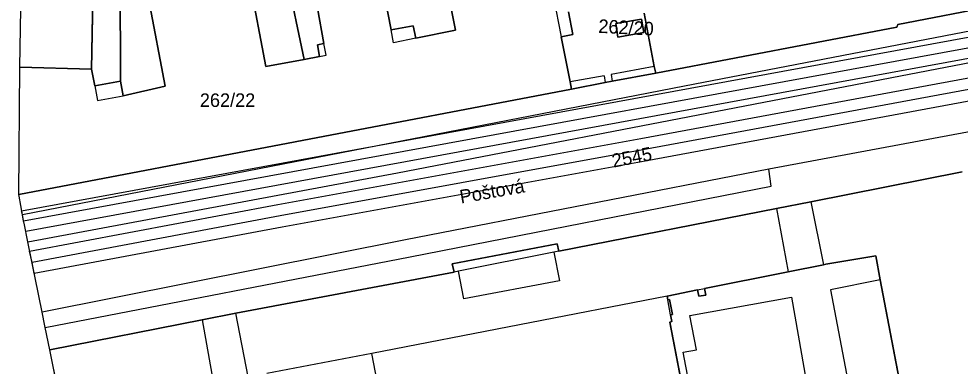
# Model space of a CAD drawing. Extents: x -263423 to -261326, y -1240067 to -1237864.
# Drawn here: x -263422.7 to -263283.6, y -1239393.9 to -1239342.6 of the extents above; entities that cross this region are included whole.
import ezdxf

# ---------------------------------------------------------------- set-up
doc = ezdxf.new("R2010")
doc.units = 0
for name, color, linetype in [('body_kn', 7, 'Continuous'), ('katuz_linie', 7, 'Continuous'), ('kladpar_druhypozemkov', 7, 'Continuous'), ('kladpar_hranice', 7, 'Continuous'), ('kladpar_parcelnecisla', 7, 'Continuous'), ('kladpar_plochy', 7, 'Continuous'), ('linie', 7, 'Continuous'), ('popisy', 7, 'Continuous'), ('tarchy_linie', 7, 'Continuous'), ('zappar_hrandruhpozemk', 7, 'Continuous'), ('zuob_linie', 7, 'Continuous'), ('zuob_plochy', 7, 'Continuous')]:
    doc.layers.add(name, color=color, linetype=linetype)

msp = doc.modelspace()

# ---------------------------------------------------------------- linework, layer by layer
at = {"layer": 'body_kn'}
for p, q in [((-263334.48, -1239343.3), (-263334.48, -1239343.3)), ((-263334.48, -1239343.3), (-263334.48, -1239343.3)), ((-263330.66, -1239342.64), (-263330.66, -1239342.64)), ((-263367.67, -1239344.24), (-263367.67, -1239344.24)), ((-263364.39, -1239343.63), (-263364.39, -1239343.63)), ((-263358.17, -1239344.3), (-263358.17, -1239344.3)), ((-263330.32, -1239344.63), (-263330.32, -1239344.63)), ((-263292.96, -1239343.85), (-263292.96, -1239343.85)), ((-263292.96, -1239343.85), (-263292.96, -1239343.85)), ((-263292.78, -1239343.45), (-263292.78, -1239343.45)), ((-263367.32, -1239346.13), (-263367.32, -1239346.13)), ((-263364.02, -1239345.47), (-263364.02, -1239345.47)), ((-263364.02, -1239345.47), (-263364.02, -1239345.47)), ((-263342.52, -1239345.25), (-263342.52, -1239345.25)), ((-263340.79, -1239344.91), (-263340.79, -1239344.91)), ((-263334.14, -1239345.29), (-263334.14, -1239345.29)), ((-263378.56, -1239346.44), (-263378.56, -1239346.44)), ((-263377.58, -1239346.26), (-263377.58, -1239346.26)), ((-263380.52, -1239348.59), (-263380.52, -1239348.59)), ((-263378.24, -1239348.16), (-263378.24, -1239348.16)), ((-263378.24, -1239348.16), (-263378.24, -1239348.16)), ((-263377.26, -1239347.98), (-263377.26, -1239347.98)), ((-263422.53, -1239349.75), (-263422.53, -1239349.75)), ((-263422.53, -1239349.75), (-263422.53, -1239349.75)), ((-263411.92, -1239350.02), (-263411.92, -1239350.02)), ((-263386.16, -1239349.63), (-263386.16, -1239349.63)), ((-263328.77, -1239349.65), (-263328.77, -1239349.65)), ((-263328.77, -1239349.65), (-263328.77, -1239349.65)), ((-263336.2, -1239351), (-263336.2, -1239351)), ((-263335.16, -1239350.81), (-263335.16, -1239350.81)), ((-263328.56, -1239350.6), (-263328.56, -1239350.6)), ((-263328.56, -1239350.6), (-263328.56, -1239350.6)), ((-263411.46, -1239352.51), (-263411.46, -1239352.51)), ((-263411.46, -1239352.51), (-263411.46, -1239352.51)), ((-263407.66, -1239351.81), (-263407.66, -1239351.81)), ((-263401.04, -1239352.55), (-263401.04, -1239352.55)), ((-263341.23, -1239351.92), (-263341.23, -1239351.92)), ((-263341.02, -1239352.96), (-263341.02, -1239352.96)), ((-263336.01, -1239352.01), (-263336.01, -1239352.01)), ((-263336.01, -1239352.01), (-263336.01, -1239352.01)), ((-263334.98, -1239351.81), (-263334.98, -1239351.81)), ((-263324.29, -1239352.54), (-263324.29, -1239352.54)), ((-263407.27, -1239353.95), (-263407.27, -1239353.95)), ((-263407.27, -1239353.95), (-263407.27, -1239353.95)), ((-263411.07, -1239354.65), (-263411.07, -1239354.65)), ((-263312.58, -1239354.89), (-263312.58, -1239354.89)), ((-263330.76, -1239360.27), (-263330.76, -1239360.27)), ((-263330.46, -1239361.94), (-263330.46, -1239361.94)), ((-263330.12, -1239363.6), (-263330.12, -1239363.6)), ((-263366.71, -1239365.31), (-263366.71, -1239365.31)), ((-263311.87, -1239364.81), (-263311.87, -1239364.81)), ((-263311.87, -1239364.81), (-263311.87, -1239364.81)), ((-263311.5, -1239367.3), (-263311.5, -1239367.3)), ((-263422.67, -1239368.54), (-263422.67, -1239368.54)), ((-263422.67, -1239368.54), (-263422.67, -1239368.54)), ((-263422.63, -1239368.77), (-263422.63, -1239368.77)), ((-263305.64, -1239369.59), (-263305.64, -1239369.59)), ((-263305.64, -1239369.59), (-263305.64, -1239369.59)), ((-263422.26, -1239370.92), (-263422.26, -1239370.92)), ((-263384.38, -1239370.01), (-263384.38, -1239370.01)), ((-263310.71, -1239370.59), (-263310.71, -1239370.59)), ((-263310.71, -1239370.59), (-263310.71, -1239370.59)), ((-263422.15, -1239371.54), (-263422.15, -1239371.54)), ((-263421.96, -1239372.47), (-263421.96, -1239372.47)), ((-263384.07, -1239371.68), (-263384.07, -1239371.68)), ((-263421.92, -1239372.66), (-263421.92, -1239372.66)), ((-263421.9, -1239372.78), (-263421.9, -1239372.78)), ((-263383.76, -1239373.35), (-263383.76, -1239373.35)), ((-263421.65, -1239374.01), (-263421.65, -1239374.01)), ((-263365.56, -1239375.24), (-263365.56, -1239375.24)), ((-263421.34, -1239375.54), (-263421.34, -1239375.54)), ((-263421.34, -1239375.54), (-263421.34, -1239375.54)), ((-263343.12, -1239375.79), (-263343.12, -1239375.79)), ((-263343.12, -1239375.79), (-263343.12, -1239375.79)), ((-263421.07, -1239376.88), (-263421.07, -1239376.88)), ((-263364.87, -1239377.72), (-263364.87, -1239377.72)), ((-263343.6, -1239377.03), (-263343.6, -1239377.03)), ((-263342.87, -1239376.88), (-263342.87, -1239376.88)), ((-263342.87, -1239376.88), (-263342.87, -1239376.88)), ((-263296.05, -1239377.57), (-263296.05, -1239377.57)), ((-263420.72, -1239378.55), (-263420.72, -1239378.55)), ((-263358.66, -1239378.77), (-263358.66, -1239378.77)), ((-263303.77, -1239378.9), (-263303.77, -1239378.9)), ((-263303.45, -1239378.83), (-263303.45, -1239378.83)), ((-263420.38, -1239380.21), (-263420.38, -1239380.21)), ((-263358.35, -1239379.98), (-263358.35, -1239379.98)), ((-263357.72, -1239379.85), (-263357.72, -1239379.85)), ((-263357.72, -1239379.85), (-263357.72, -1239379.85)), ((-263309.22, -1239379.98), (-263309.22, -1239379.98)), ((-263309, -1239379.94), (-263309, -1239379.94)), ((-263342.78, -1239381.26), (-263342.78, -1239381.26)), ((-263295.38, -1239381.13), (-263295.38, -1239381.13)), ((-263295.38, -1239381.13), (-263295.38, -1239381.13)), ((-263326.89, -1239383.55), (-263326.89, -1239383.55)), ((-263326.89, -1239383.55), (-263326.89, -1239383.55)), ((-263322.37, -1239382.61), (-263322.37, -1239382.61)), ((-263322.37, -1239382.61), (-263322.37, -1239382.61)), ((-263322.19, -1239383.56), (-263322.19, -1239383.56)), ((-263321.35, -1239382.41), (-263321.35, -1239382.41)), ((-263321.17, -1239383.38), (-263321.17, -1239383.38)), ((-263308.51, -1239383.69), (-263308.51, -1239383.69)), ((-263302.74, -1239382.58), (-263302.74, -1239382.58)), ((-263356.93, -1239383.95), (-263356.93, -1239383.95)), ((-263326.79, -1239384.08), (-263326.79, -1239384.08)), ((-263326.51, -1239384.03), (-263326.51, -1239384.03)), ((-263419.23, -1239385.88), (-263419.23, -1239385.88)), ((-263390.59, -1239386.06), (-263390.59, -1239386.06)), ((-263326.36, -1239386.3), (-263326.36, -1239386.3)), ((-263326.36, -1239386.3), (-263326.36, -1239386.3)), ((-263326.07, -1239386.23), (-263326.07, -1239386.23)), ((-263323.51, -1239386.39), (-263323.51, -1239386.39)), ((-263395.6, -1239387.05), (-263395.6, -1239387.05)), ((-263395.6, -1239387.05), (-263395.6, -1239387.05)), ((-263326.48, -1239387.35), (-263326.48, -1239387.35)), ((-263326.17, -1239387.29), (-263326.17, -1239387.29)), ((-263418.82, -1239387.92), (-263418.82, -1239387.92)), ((-263418.77, -1239388.14), (-263418.77, -1239388.14)), ((-263418.77, -1239388.14), (-263418.77, -1239388.14)), ((-263418.09, -1239391.46), (-263418.09, -1239391.46)), ((-263370.51, -1239391.98), (-263370.51, -1239391.98)), ((-263324.49, -1239391.8), (-263324.49, -1239391.8)), ((-263322.53, -1239391.44), (-263322.53, -1239391.44))]:
    msp.add_line(p, q, dxfattribs=at)
at = {"layer": 'katuz_linie'}
msp.add_lwpolyline([(-263379.33, -1239586.34), (-263383.02, -1239567.53), (-263388.7, -1239538.56), (-263389.91, -1239532.38), (-263397.62, -1239493.07), (-263400.83, -1239476.63), (-263401.64, -1239476.81), (-263405.35, -1239458.74), (-263404.66, -1239458.59), (-263418.09, -1239391.46), (-263418.77, -1239388.14), (-263418.82, -1239387.92), (-263419.23, -1239385.88), (-263421.34, -1239375.54), (-263421.9, -1239372.78), (-263421.92, -1239372.66), (-263422.15, -1239371.54), (-263422.63, -1239368.77), (-263422.67, -1239368.54), (-263422.53, -1239349.75), (-263421.06, -1239264.03)], dxfattribs=at)
at = {"layer": 'kladpar_druhypozemkov'}
for p, q in [((-263331.89, -1239343.57), (-263331.89, -1239343.57)), ((-263390.81, -1239353.43), (-263390.81, -1239353.43)), ((-263331.2, -1239361.8), (-263331.2, -1239361.8))]:
    msp.add_line(p, q, dxfattribs=at)
at = {"layer": 'kladpar_hranice'}
for points in [[(-263422.53, -1239349.75), (-263421.06, -1239264.03), (-263410.45, -1239262.79), (-263410.67, -1239276.14), (-263410.61, -1239279.48), (-263411.92, -1239350.02), (-263422.53, -1239349.75)], [(-263407.7, -1239336.85), (-263407.66, -1239351.81), (-263411.46, -1239352.51), (-263411.92, -1239350.02), (-263410.61, -1239279.48)], [(-263407.27, -1239353.95), (-263407.66, -1239351.81), (-263407.7, -1239336.85), (-263381.86, -1239331.8), (-263381.15, -1239335.72), (-263383.11, -1239336.15), (-263380.52, -1239348.59), (-263386.16, -1239349.63), (-263388.59, -1239336.89), (-263403.46, -1239339.8), (-263401.04, -1239352.55), (-263407.27, -1239353.95)], [(-263368.63, -1239339.14), (-263367.67, -1239344.24), (-263364.39, -1239343.63), (-263364.02, -1239345.47), (-263358.17, -1239344.3), (-263360.73, -1239331.53)], [(-263360.73, -1239331.53), (-263358.17, -1239344.3), (-263364.02, -1239345.47), (-263364.39, -1239343.63), (-263367.67, -1239344.24), (-263368.63, -1239339.14)], [(-263378.54, -1239341.05), (-263377.58, -1239346.26), (-263378.56, -1239346.44), (-263378.24, -1239348.16), (-263380.52, -1239348.59), (-263383.11, -1239336.15)], [(-263388.59, -1239336.89), (-263386.16, -1239349.63), (-263380.52, -1239348.59), (-263378.24, -1239348.16), (-263378.56, -1239346.44), (-263377.58, -1239346.26), (-263378.54, -1239341.05)], [(-263422.67, -1239368.54), (-263422.53, -1239349.75), (-263411.92, -1239350.02), (-263411.46, -1239352.51), (-263407.66, -1239351.81), (-263407.27, -1239353.95), (-263401.04, -1239352.55), (-263403.46, -1239339.8)], [(-263328.56, -1239350.6), (-263292.96, -1239343.85), (-263292.78, -1239343.45), (-263277.97, -1239340.58)], [(-263277.97, -1239340.58), (-263292.78, -1239343.45), (-263292.96, -1239343.85)], [(-263341.43, -1239341.59), (-263340.79, -1239344.91), (-263342.52, -1239345.25), (-263341.23, -1239351.92), (-263341.02, -1239352.96), (-263422.67, -1239368.54)], [(-263336.01, -1239352.01), (-263341.02, -1239352.96), (-263341.23, -1239351.92), (-263342.52, -1239345.25), (-263340.79, -1239344.91), (-263341.43, -1239341.59)], [(-263330.29, -1239341.75), (-263328.77, -1239349.65), (-263328.56, -1239350.6), (-263334.98, -1239351.81), (-263336.01, -1239352.01)], [(-263292.96, -1239343.85), (-263328.56, -1239350.6), (-263328.77, -1239349.65), (-263330.29, -1239341.75)], [(-263330.66, -1239342.64), (-263334.48, -1239343.3), (-263334.14, -1239345.29), (-263330.32, -1239344.63), (-263330.66, -1239342.64)], [(-263334.48, -1239343.3), (-263330.66, -1239342.64), (-263330.32, -1239344.63), (-263334.14, -1239345.29), (-263334.48, -1239343.3)], [(-263283.28, -1239365.21), (-263305.64, -1239369.59), (-263310.71, -1239370.59), (-263342.87, -1239376.88), (-263343.12, -1239375.79), (-263358.66, -1239378.77), (-263358.35, -1239379.98), (-263390.59, -1239386.06), (-263395.6, -1239387.05), (-263418.09, -1239391.46), (-263418.77, -1239388.14), (-263418.82, -1239387.92), (-263419.23, -1239385.88), (-263421.34, -1239375.54), (-263421.9, -1239372.78), (-263421.92, -1239372.66), (-263422.15, -1239371.54), (-263422.63, -1239368.77), (-263422.67, -1239368.54), (-263341.02, -1239352.96), (-263336.01, -1239352.01), (-263334.98, -1239351.81), (-263328.56, -1239350.6)], [(-263343.12, -1239375.79), (-263342.87, -1239376.88), (-263310.71, -1239370.59), (-263305.64, -1239369.59), (-263283.28, -1239365.21)], [(-263404.66, -1239458.59), (-263418.09, -1239391.46), (-263395.6, -1239387.05), (-263390.59, -1239386.06), (-263358.35, -1239379.98), (-263358.66, -1239378.77), (-263343.12, -1239375.79)], [(-263319.82, -1239421.95), (-263326.48, -1239387.35), (-263326.17, -1239387.29), (-263326.36, -1239386.3), (-263326.07, -1239386.23), (-263326.51, -1239384.03), (-263326.79, -1239384.08), (-263326.89, -1239383.55), (-263322.37, -1239382.61), (-263322.19, -1239383.56), (-263321.17, -1239383.38), (-263321.35, -1239382.41), (-263309.22, -1239379.98), (-263309, -1239379.94), (-263303.77, -1239378.9), (-263303.45, -1239378.83), (-263296.05, -1239377.57), (-263295.38, -1239381.13), (-263283.72, -1239442.13)], [(-263283.72, -1239442.13), (-263295.38, -1239381.13), (-263296.05, -1239377.57), (-263303.45, -1239378.83), (-263303.77, -1239378.9), (-263309, -1239379.94), (-263309.22, -1239379.98), (-263321.35, -1239382.41), (-263321.17, -1239383.38), (-263322.19, -1239383.56), (-263322.37, -1239382.61), (-263326.89, -1239383.55), (-263326.79, -1239384.08), (-263326.51, -1239384.03), (-263326.07, -1239386.23), (-263326.36, -1239386.3), (-263326.17, -1239387.29), (-263326.48, -1239387.35), (-263319.82, -1239421.95)]]:
    msp.add_lwpolyline(points, dxfattribs=at)
at = {"layer": 'kladpar_plochy'}
for p, q in [((-263411.92, -1239350.02), (-263410.61, -1239279.48)), ((-263360.73, -1239331.53), (-263358.17, -1239344.3)), ((-263380.52, -1239348.59), (-263383.11, -1239336.15)), ((-263407.7, -1239336.85), (-263407.66, -1239351.81)), ((-263367.67, -1239344.24), (-263368.63, -1239339.14)), ((-263378.54, -1239341.05), (-263377.58, -1239346.26)), ((-263340.79, -1239344.91), (-263341.43, -1239341.59)), ((-263330.29, -1239341.75), (-263328.77, -1239349.65)), ((-263330.66, -1239342.64), (-263334.48, -1239343.3)), ((-263334.48, -1239343.3), (-263334.14, -1239345.29)), ((-263330.32, -1239344.63), (-263330.66, -1239342.64)), ((-263364.39, -1239343.63), (-263367.67, -1239344.24)), ((-263364.02, -1239345.47), (-263364.39, -1239343.63)), ((-263358.17, -1239344.3), (-263364.02, -1239345.47)), ((-263334.14, -1239345.29), (-263330.32, -1239344.63)), ((-263342.52, -1239345.25), (-263340.79, -1239344.91)), ((-263341.23, -1239351.92), (-263342.52, -1239345.25)), ((-263377.58, -1239346.26), (-263378.56, -1239346.44)), ((-263378.56, -1239346.44), (-263378.24, -1239348.16)), ((-263378.24, -1239348.16), (-263380.52, -1239348.59)), ((-263411.46, -1239352.51), (-263411.92, -1239350.02)), ((-263328.77, -1239349.65), (-263328.56, -1239350.6)), ((-263328.56, -1239350.6), (-263334.98, -1239351.81)), ((-263407.66, -1239351.81), (-263411.46, -1239352.51)), ((-263341.02, -1239352.96), (-263341.23, -1239351.92)), ((-263336.01, -1239352.01), (-263341.02, -1239352.96)), ((-263334.98, -1239351.81), (-263336.01, -1239352.01)), ((-263305.64, -1239369.59), (-263283.28, -1239365.21)), ((-263310.71, -1239370.59), (-263305.64, -1239369.59)), ((-263342.87, -1239376.88), (-263310.71, -1239370.59)), ((-263358.66, -1239378.77), (-263343.12, -1239375.79)), ((-263343.12, -1239375.79), (-263342.87, -1239376.88)), ((-263303.45, -1239378.83), (-263296.05, -1239377.57)), ((-263296.05, -1239377.57), (-263303.45, -1239378.83)), ((-263296.05, -1239377.57), (-263295.38, -1239381.13)), ((-263295.38, -1239381.13), (-263296.05, -1239377.57)), ((-263358.35, -1239379.98), (-263358.66, -1239378.77)), ((-263309, -1239379.94), (-263303.77, -1239378.9)), ((-263303.77, -1239378.9), (-263309, -1239379.94)), ((-263303.77, -1239378.9), (-263303.45, -1239378.83)), ((-263303.45, -1239378.83), (-263303.77, -1239378.9)), ((-263390.59, -1239386.06), (-263358.35, -1239379.98)), ((-263321.35, -1239382.41), (-263309.22, -1239379.98)), ((-263309.22, -1239379.98), (-263321.35, -1239382.41)), ((-263309.22, -1239379.98), (-263309, -1239379.94)), ((-263309, -1239379.94), (-263309.22, -1239379.98)), ((-263295.38, -1239381.13), (-263283.72, -1239442.13)), ((-263283.72, -1239442.13), (-263295.38, -1239381.13)), ((-263326.89, -1239383.55), (-263322.37, -1239382.61)), ((-263322.37, -1239382.61), (-263326.89, -1239383.55)), ((-263326.79, -1239384.08), (-263326.89, -1239383.55)), ((-263326.89, -1239383.55), (-263326.79, -1239384.08)), ((-263322.37, -1239382.61), (-263322.19, -1239383.56)), ((-263322.19, -1239383.56), (-263322.37, -1239382.61)), ((-263322.19, -1239383.56), (-263321.17, -1239383.38)), ((-263321.17, -1239383.38), (-263322.19, -1239383.56)), ((-263321.17, -1239383.38), (-263321.35, -1239382.41)), ((-263321.35, -1239382.41), (-263321.17, -1239383.38)), ((-263326.51, -1239384.03), (-263326.79, -1239384.08)), ((-263326.79, -1239384.08), (-263326.51, -1239384.03)), ((-263326.07, -1239386.23), (-263326.51, -1239384.03)), ((-263326.51, -1239384.03), (-263326.07, -1239386.23)), ((-263395.6, -1239387.05), (-263390.59, -1239386.06)), ((-263326.36, -1239386.3), (-263326.07, -1239386.23)), ((-263326.07, -1239386.23), (-263326.36, -1239386.3)), ((-263326.17, -1239387.29), (-263326.36, -1239386.3)), ((-263326.36, -1239386.3), (-263326.17, -1239387.29)), ((-263418.09, -1239391.46), (-263395.6, -1239387.05)), ((-263326.48, -1239387.35), (-263326.17, -1239387.29)), ((-263326.17, -1239387.29), (-263326.48, -1239387.35)), ((-263319.82, -1239421.95), (-263326.48, -1239387.35)), ((-263326.48, -1239387.35), (-263319.82, -1239421.95)), ((-263404.66, -1239458.59), (-263418.09, -1239391.46))]:
    msp.add_line(p, q, dxfattribs=at)
for points in [[(-263422.53, -1239349.75), (-263421.06, -1239264.03), (-263410.45, -1239262.79), (-263410.67, -1239276.14), (-263410.61, -1239279.48), (-263411.92, -1239350.02)], [(-263407.27, -1239353.95), (-263407.66, -1239351.81), (-263407.7, -1239336.85), (-263381.86, -1239331.8), (-263381.15, -1239335.72), (-263383.11, -1239336.15), (-263380.52, -1239348.59), (-263386.16, -1239349.63), (-263388.59, -1239336.89), (-263403.46, -1239339.8), (-263401.04, -1239352.55)], [(-263334.48, -1239343.3), (-263330.66, -1239342.64), (-263330.32, -1239344.63), (-263334.14, -1239345.29)]]:
    msp.add_lwpolyline(points, close=True, dxfattribs=at)
for points in [[(-263368.63, -1239339.14), (-263367.67, -1239344.24), (-263364.39, -1239343.63), (-263364.02, -1239345.47), (-263358.17, -1239344.3), (-263360.73, -1239331.53)], [(-263388.59, -1239336.89), (-263386.16, -1239349.63), (-263380.52, -1239348.59), (-263378.24, -1239348.16), (-263378.56, -1239346.44), (-263377.58, -1239346.26), (-263378.54, -1239341.05)], [(-263341.43, -1239341.59), (-263340.79, -1239344.91), (-263342.52, -1239345.25), (-263341.23, -1239351.92), (-263341.02, -1239352.96), (-263422.67, -1239368.54), (-263422.53, -1239349.75), (-263411.92, -1239350.02), (-263411.46, -1239352.51), (-263407.66, -1239351.81), (-263407.27, -1239353.95), (-263401.04, -1239352.55), (-263403.46, -1239339.8)], [(-263283.28, -1239365.21), (-263305.64, -1239369.59), (-263310.71, -1239370.59), (-263342.87, -1239376.88), (-263343.12, -1239375.79), (-263358.66, -1239378.77), (-263358.35, -1239379.98), (-263390.59, -1239386.06), (-263395.6, -1239387.05), (-263418.09, -1239391.46), (-263418.77, -1239388.14), (-263418.82, -1239387.92), (-263419.23, -1239385.88), (-263421.34, -1239375.54), (-263421.9, -1239372.78), (-263421.92, -1239372.66), (-263422.15, -1239371.54), (-263422.63, -1239368.77), (-263422.67, -1239368.54), (-263341.02, -1239352.96), (-263336.01, -1239352.01), (-263334.98, -1239351.81), (-263328.56, -1239350.6), (-263292.96, -1239343.85), (-263292.78, -1239343.45), (-263277.97, -1239340.58)], [(-263277.97, -1239340.58), (-263292.78, -1239343.45), (-263292.96, -1239343.85), (-263328.56, -1239350.6), (-263328.77, -1239349.65), (-263330.29, -1239341.75)]]:
    msp.add_lwpolyline(points, dxfattribs=at)
at = {"layer": 'linie'}
for points in [[(-263422.67, -1239368.54), (-263341.02, -1239352.96), (-263336.01, -1239352.01), (-263334.98, -1239351.81), (-263328.56, -1239350.6), (-263292.96, -1239343.85), (-263292.78, -1239343.45), (-263277.97, -1239340.58), (-263277.85, -1239340.95), (-263263.04, -1239338.07), (-263264.71, -1239322.89), (-263268.9, -1239284.96), (-263273.11, -1239246.76), (-263274.93, -1239230.45), (-263274.97, -1239230.07), (-263276.29, -1239218.08), (-263279.7, -1239187.24), (-263281.03, -1239175.14), (-263282.73, -1239159.77), (-263283.91, -1239149.05), (-263286.63, -1239124.36), (-263290.39, -1239090.28)], [(-263379.33, -1239586.34), (-263383.02, -1239567.53), (-263388.7, -1239538.56), (-263389.91, -1239532.38), (-263397.62, -1239493.07), (-263400.83, -1239476.63), (-263401.64, -1239476.81), (-263405.35, -1239458.74), (-263404.66, -1239458.59), (-263418.09, -1239391.46), (-263418.77, -1239388.14), (-263418.82, -1239387.92), (-263419.23, -1239385.88), (-263421.34, -1239375.54), (-263421.9, -1239372.78), (-263421.92, -1239372.66), (-263422.15, -1239371.54), (-263422.63, -1239368.77), (-263422.67, -1239368.54)]]:
    msp.add_lwpolyline(points, dxfattribs=at)
at = {"layer": 'tarchy_linie'}
for points in [[(-263220.98, -1239335.65), (-263243.44, -1239339.73), (-263421.96, -1239372.47)], [(-263243.16, -1239341.28), (-263421.65, -1239374.01), (-263421.9, -1239372.78), (-263421.92, -1239372.66), (-263421.96, -1239372.47), (-263422.15, -1239371.54), (-263422.26, -1239370.92), (-263243.72, -1239338.18)], [(-263248.42, -1239578.72), (-263201.54, -1239573.39), (-263209.3, -1239497.6), (-263217.56, -1239420.06), (-263226.14, -1239344.86), (-263276.7, -1239353.71), (-263330.12, -1239363.6), (-263383.76, -1239373.35), (-263420.38, -1239380.21), (-263420.72, -1239378.55), (-263421.07, -1239376.88), (-263384.38, -1239370.01), (-263330.76, -1239360.27), (-263277.3, -1239350.37), (-263225.48, -1239341.29)], [(-263223.56, -1239342.68), (-263277, -1239352.04), (-263330.46, -1239361.94), (-263384.07, -1239371.68), (-263420.72, -1239378.55)]]:
    msp.add_lwpolyline(points, dxfattribs=at)
at = {"layer": 'zappar_hrandruhpozemk'}
for p, q in [((-263343.79, -1239338.68), (-263342.52, -1239345.25)), ((-263262.75, -1239340.68), (-263324.29, -1239352.54)), ((-263367.32, -1239346.13), (-263367.67, -1239344.24)), ((-263312.58, -1239354.89), (-263259.08, -1239344.59)), ((-263364.02, -1239345.47), (-263367.32, -1239346.13)), ((-263377.26, -1239347.98), (-263377.58, -1239346.26)), ((-263378.24, -1239348.16), (-263377.26, -1239347.98)), ((-263328.77, -1239349.65), (-263335.16, -1239350.81)), ((-263336.2, -1239351), (-263341.23, -1239351.92)), ((-263336.2, -1239351), (-263336.01, -1239352.01)), ((-263335.16, -1239350.81), (-263334.98, -1239351.81)), ((-263324.29, -1239352.54), (-263422.15, -1239371.54)), ((-263411.46, -1239352.51), (-263411.07, -1239354.65)), ((-263411.07, -1239354.65), (-263407.27, -1239353.95)), ((-263251.61, -1239353.56), (-263311.87, -1239364.81)), ((-263366.71, -1239365.31), (-263312.58, -1239354.89)), ((-263421.34, -1239375.54), (-263366.71, -1239365.31)), ((-263311.87, -1239364.81), (-263365.56, -1239375.24)), ((-263305.64, -1239369.59), (-263303.77, -1239378.9)), ((-263310.71, -1239370.59), (-263309, -1239379.94)), ((-263365.56, -1239375.24), (-263419.23, -1239385.88)), ((-263418.77, -1239388.14), (-263364.87, -1239377.72)), ((-263343.6, -1239377.03), (-263357.72, -1239379.85)), ((-263342.87, -1239376.88), (-263343.6, -1239377.03)), ((-263343.6, -1239377.03), (-263342.78, -1239381.26)), ((-263357.72, -1239379.85), (-263358.35, -1239379.98)), ((-263356.93, -1239383.95), (-263357.72, -1239379.85)), ((-263342.78, -1239381.26), (-263356.93, -1239383.95)), ((-263295.38, -1239381.13), (-263302.74, -1239382.58)), ((-263326.89, -1239383.55), (-263370.51, -1239391.98)), ((-263322.37, -1239382.61), (-263321.35, -1239382.41)), ((-263302.74, -1239382.58), (-263294.14, -1239427.98)), ((-263326.36, -1239386.3), (-263326.79, -1239384.08)), ((-263388.76, -1239395.46), (-263390.59, -1239386.06)), ((-263395.6, -1239387.05), (-263393.89, -1239396.44)), ((-263324.49, -1239391.8), (-263322.53, -1239391.44))]:
    msp.add_line(p, q, dxfattribs=at)
for points in [[(-263364.87, -1239377.72), (-263311.5, -1239367.3), (-263311.87, -1239364.81)], [(-263322.53, -1239391.44), (-263323.51, -1239386.39), (-263308.51, -1239383.69), (-263305.71, -1239399.69), (-263304.05, -1239408.75), (-263303.55, -1239411.32), (-263303.33, -1239412.47)], [(-263366.92, -1239410.58), (-263368.24, -1239403.77), (-263370.51, -1239391.98), (-263386.02, -1239394.94)], [(-263320.48, -1239412.79), (-263322.07, -1239404.65), (-263322.38, -1239402.89), (-263324.49, -1239391.8)]]:
    msp.add_lwpolyline(points, dxfattribs=at)
at = {"layer": 'zuob_linie'}
msp.add_lwpolyline([(-263379.33, -1239586.34), (-263383.02, -1239567.53), (-263388.7, -1239538.56), (-263389.91, -1239532.38), (-263397.62, -1239493.07), (-263400.83, -1239476.63), (-263401.64, -1239476.81), (-263405.35, -1239458.74), (-263404.66, -1239458.59), (-263418.09, -1239391.46), (-263418.77, -1239388.14), (-263418.82, -1239387.92), (-263419.23, -1239385.88), (-263421.34, -1239375.54), (-263421.9, -1239372.78), (-263421.92, -1239372.66), (-263422.15, -1239371.54), (-263422.63, -1239368.77), (-263422.67, -1239368.54), (-263422.53, -1239349.75), (-263421.06, -1239264.03)], dxfattribs=at)
at = {"layer": 'zuob_plochy'}
msp.add_lwpolyline([(-263379.33, -1239586.34), (-263383.02, -1239567.53), (-263388.7, -1239538.56), (-263389.91, -1239532.38), (-263397.62, -1239493.07), (-263400.83, -1239476.63), (-263401.64, -1239476.81), (-263405.35, -1239458.74), (-263404.66, -1239458.59), (-263418.09, -1239391.46), (-263418.77, -1239388.14), (-263418.82, -1239387.92), (-263419.23, -1239385.88), (-263421.34, -1239375.54), (-263421.9, -1239372.78), (-263421.92, -1239372.66), (-263422.15, -1239371.54), (-263422.63, -1239368.77), (-263422.67, -1239368.54), (-263422.53, -1239349.75), (-263421.06, -1239264.03)], dxfattribs=at)

# ---------------------------------------------------------------- texts
at = {"layer": 'kladpar_parcelnecisla'}
for s, rotation, p in [('262/20', 357, (-263337.08, -1239344.66)), ('2545', 11, (-263334.82, -1239364.57))]:
    msp.add_text(s, height=2, rotation=rotation, dxfattribs=at).set_placement(p)
msp.add_text('262/22', height=2, dxfattribs=at).set_placement((-263395.92, -1239355.61))
at = {"layer": 'popisy'}
msp.add_text('Poštová', height=2, rotation=10, dxfattribs=at).set_placement((-263357.34, -1239369.87))

doc.saveas('drawing.dxf')
